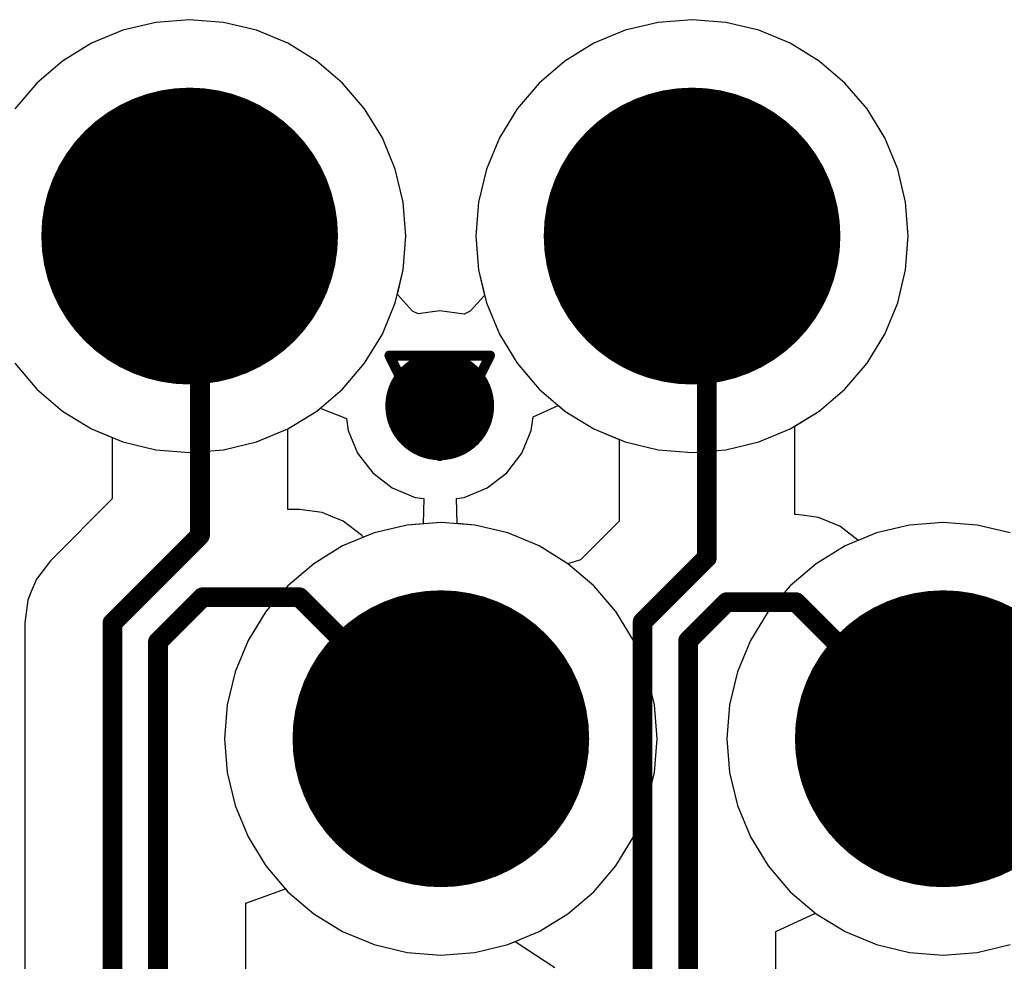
# Model space of a CAD drawing. Header units: millimetres. Extents: x 138 to 555, y 26 to 334.
# Tile 377 of 656: x 174 to 179, y 294 to 299. Entities that reach past the tile are written whole.
import ezdxf

# ---------------------------------------------------------------- set-up
doc = ezdxf.new("R2010")
doc.units = ezdxf.units.MM
for name, color, linetype in [('BottomLayer', 5, 'Continuous'), ('BottomSolder', 6, 'Continuous'), ('DrillDrawing', 1, 'Continuous'), ('Mechanical27', 56, 'Continuous'), ('MidLayer1', 16, 'Continuous'), ('MidLayer2', 76, 'Continuous'), ('MidLayer3', 90, 'Continuous'), ('MidLayer4', 156, 'Continuous'), ('MultiLayer', 9, 'Continuous'), ('PadHoleLayer', 156, 'Continuous'), ('TopLayer', 1, 'Continuous'), ('TopSolder', 216, 'Continuous'), ('ViaHoleLayer', 16, 'Continuous')]:
    doc.layers.add(name, color=color, linetype=linetype)

# ---------------------------------------------------------------- blocks, each defined once
blk = doc.blocks.new('CON_RJ45_YD_48F_01GYDXNL_LED_P_806')
at = {"layer": 'BottomLayer', "const_width": 0.7}
for points in [[(1.555, 16.29, 1), (2.255, 16.29, 1)], [(4.095, 16.29, 1), (4.795, 16.29, 1)], [(2.825, 13.75, 1), (3.525, 13.75, 1)], [(5.365, 13.75, 1), (6.065, 13.75, 1)]]:
    blk.add_lwpolyline(points, format="xyb", close=True, dxfattribs=at)
at = {"layer": 'BottomSolder', "const_width": 0.75}
for points in [[(1.53, 16.29, 1), (2.28, 16.29, 1)], [(4.07, 16.29, 1), (4.82, 16.29, 1)], [(2.8, 13.75, 1), (3.55, 13.75, 1)], [(5.34, 13.75, 1), (6.09, 13.75, 1)]]:
    blk.add_lwpolyline(points, format="xyb", close=True, dxfattribs=at)
at = {"layer": 'Mechanical27'}
for p, q in [((4.29, 16.6114), (4.3757, 16.6399)), ((4.3757, 16.6399), (4.4043, 16.6399)), ((4.4043, 16.6399), (4.49, 16.6114)), ((4.2329, 16.5542), (4.29, 16.6114)), ((4.49, 16.6114), (4.5471, 16.5542)), ((4.2043, 16.4685), (4.2329, 16.5542)), ((4.5471, 16.5542), (4.5757, 16.44)), ((4.2043, 16.44), (4.2043, 16.4685)), ((4.2329, 16.3543), (4.2043, 16.44)), ((4.5757, 16.44), (4.5471, 16.3543)), ((4.5757, 16.44), (4.5757, 16.2972)), ((4.29, 16.2972), (4.2329, 16.3543)), ((4.5471, 16.3543), (4.49, 16.2972)), ((4.3757, 16.2686), (4.29, 16.2972)), ((4.49, 16.2972), (4.4043, 16.2686)), ((4.5757, 16.2972), (4.5471, 16.1543)), ((4.4043, 16.2686), (4.3757, 16.2686)), ((4.5471, 16.1543), (4.49, 16.0686)), ((4.2615, 16.0686), (4.2329, 16.1258)), ((4.3472, 16.0401), (4.2615, 16.0686)), ((4.4043, 16.0401), (4.3472, 16.0401)), ((4.49, 16.0686), (4.4043, 16.0401)), ((5.3772, 14.0042), (5.4629, 14.0899)), ((5.4629, 14.0899), (5.4629, 13.4901)), ((5.9314, 14.0899), (5.8457, 14.0614)), ((5.9885, 14.0899), (5.9314, 14.0899)), ((6.0742, 14.0614), (5.9885, 14.0899)), ((5.8457, 14.0614), (5.7886, 13.9757)), ((6.1313, 13.9757), (6.0742, 14.0614)), ((5.3201, 13.9757), (5.3772, 14.0042)), ((5.7886, 13.9757), (5.76, 13.8329)), ((6.1599, 13.8329), (6.1313, 13.9757)), ((5.76, 13.8329), (5.76, 13.7472)), ((6.1599, 13.7472), (6.1599, 13.8329)), ((5.76, 13.7472), (5.7886, 13.6043)), ((6.1313, 13.6043), (6.1599, 13.7472)), ((5.7886, 13.6043), (5.8457, 13.5186)), ((6.0742, 13.5186), (6.1313, 13.6043)), ((5.8457, 13.5186), (5.9314, 13.4901)), ((5.9314, 13.4901), (5.9885, 13.4901)), ((5.9885, 13.4901), (6.0742, 13.5186))]:
    blk.add_line(p, q, dxfattribs=at)
at = {"layer": 'MidLayer1', "const_width": 0.7}
for points in [[(1.555, 16.29, 1), (2.255, 16.29, 1)], [(4.095, 16.29, 1), (4.795, 16.29, 1)], [(2.825, 13.75, 1), (3.525, 13.75, 1)], [(5.365, 13.75, 1), (6.065, 13.75, 1)]]:
    blk.add_lwpolyline(points, format="xyb", close=True, dxfattribs=at)
at = {"layer": 'MidLayer2', "const_width": 0.7}
for points in [[(1.555, 16.29, 1), (2.255, 16.29, 1)], [(4.095, 16.29, 1), (4.795, 16.29, 1)], [(2.825, 13.75, 1), (3.525, 13.75, 1)], [(5.365, 13.75, 1), (6.065, 13.75, 1)]]:
    blk.add_lwpolyline(points, format="xyb", close=True, dxfattribs=at)
at = {"layer": 'MidLayer3', "const_width": 0.7}
for points in [[(1.555, 16.29, 1), (2.255, 16.29, 1)], [(4.095, 16.29, 1), (4.795, 16.29, 1)], [(2.825, 13.75, 1), (3.525, 13.75, 1)], [(5.365, 13.75, 1), (6.065, 13.75, 1)]]:
    blk.add_lwpolyline(points, format="xyb", close=True, dxfattribs=at)
at = {"layer": 'MidLayer4', "const_width": 0.7}
for points in [[(1.555, 16.29, 1), (2.255, 16.29, 1)], [(4.095, 16.29, 1), (4.795, 16.29, 1)], [(2.825, 13.75, 1), (3.525, 13.75, 1)], [(5.365, 13.75, 1), (6.065, 13.75, 1)]]:
    blk.add_lwpolyline(points, format="xyb", close=True, dxfattribs=at)
at = {"layer": 'MultiLayer', "const_width": 0.7}
for points in [[(1.555, 16.29, 1), (2.255, 16.29, 1)], [(4.095, 16.29, 1), (4.795, 16.29, 1)], [(2.825, 13.75, 1), (3.525, 13.75, 1)], [(5.365, 13.75, 1), (6.065, 13.75, 1)]]:
    blk.add_lwpolyline(points, format="xyb", close=True, dxfattribs=at)
at = {"layer": 'PadHoleLayer', "const_width": 0.45}
for points in [[(1.68, 16.29, 1), (2.13, 16.29, 1)], [(4.22, 16.29, 1), (4.67, 16.29, 1)], [(2.95, 13.75, 1), (3.4, 13.75, 1)], [(5.49, 13.75, 1), (5.94, 13.75, 1)]]:
    blk.add_lwpolyline(points, format="xyb", close=True, dxfattribs=at)
at = {"layer": 'TopLayer', "const_width": 0.7}
for points in [[(1.555, 16.29, 1), (2.255, 16.29, 1)], [(4.095, 16.29, 1), (4.795, 16.29, 1)], [(2.825, 13.75, 1), (3.525, 13.75, 1)], [(5.365, 13.75, 1), (6.065, 13.75, 1)]]:
    blk.add_lwpolyline(points, format="xyb", close=True, dxfattribs=at)
at = {"layer": 'TopSolder', "const_width": 0.75}
for points in [[(1.53, 16.29, 1), (2.28, 16.29, 1)], [(4.07, 16.29, 1), (4.82, 16.29, 1)], [(2.8, 13.75, 1), (3.55, 13.75, 1)], [(5.34, 13.75, 1), (6.09, 13.75, 1)]]:
    blk.add_lwpolyline(points, format="xyb", close=True, dxfattribs=at)

msp = doc.modelspace()

# ---------------------------------------------------------------- linework, layer by layer
at = {"layer": 'BottomLayer'}
for p, q in [((174.9344, 298.8373), (174.7676, 298.7972)), ((175.1055, 298.8508), (174.9344, 298.8373)), ((175.2765, 298.8373), (175.1055, 298.8508)), ((175.4433, 298.7972), (175.2765, 298.8373)), ((177.4744, 298.8373), (177.3076, 298.7972)), ((177.6455, 298.8508), (177.4744, 298.8373)), ((177.8165, 298.8373), (177.6455, 298.8508)), ((177.9833, 298.7972), (177.8165, 298.8373)), ((174.7676, 298.7972), (174.6091, 298.7316)), ((175.6018, 298.7316), (175.4433, 298.7972)), ((177.3076, 298.7972), (177.1491, 298.7316)), ((178.1418, 298.7316), (177.9833, 298.7972)), ((174.6091, 298.7316), (174.4628, 298.6419)), ((175.7481, 298.6419), (175.6018, 298.7316)), ((177.1491, 298.7316), (177.0028, 298.6419)), ((178.2881, 298.6419), (178.1418, 298.7316)), ((174.4628, 298.6419), (174.3323, 298.5305)), ((175.8786, 298.5305), (175.7481, 298.6419)), ((177.0028, 298.6419), (176.8723, 298.5305)), ((178.4186, 298.5305), (178.2881, 298.6419)), ((174.3323, 298.5305), (174.2209, 298.4001)), ((175.99, 298.4001), (175.8786, 298.5305)), ((176.8723, 298.5305), (176.7609, 298.4001)), ((178.53, 298.4001), (178.4186, 298.5305)), ((176.0797, 298.2538), (175.99, 298.4001)), ((176.7609, 298.4001), (176.6713, 298.2538)), ((178.6197, 298.2538), (178.53, 298.4001)), ((176.1453, 298.0953), (176.0797, 298.2538)), ((176.6713, 298.2538), (176.6056, 298.0953)), ((178.6853, 298.0953), (178.6197, 298.2538)), ((176.1854, 297.9284), (176.1453, 298.0953)), ((176.6056, 298.0953), (176.5655, 297.9284)), ((178.7254, 297.9284), (178.6853, 298.0953)), ((176.1988, 297.7574), (176.1854, 297.9284)), ((176.5655, 297.9284), (176.5521, 297.7574)), ((178.7388, 297.7574), (178.7254, 297.9284)), ((176.1854, 297.5863), (176.1988, 297.7574)), ((176.5521, 297.7574), (176.5655, 297.5863)), ((178.7254, 297.5863), (178.7388, 297.7574)), ((176.1453, 297.4195), (176.1854, 297.5863)), ((176.5655, 297.5863), (176.6056, 297.4195)), ((178.6853, 297.4195), (178.7254, 297.5863)), ((176.0797, 297.261), (176.1453, 297.4195)), ((176.6056, 297.4195), (176.6713, 297.261)), ((178.6197, 297.261), (178.6853, 297.4195)), ((175.99, 297.1147), (176.0797, 297.261)), ((176.6713, 297.261), (176.7609, 297.1147)), ((178.53, 297.1147), (178.6197, 297.261)), ((174.2209, 297.1147), (174.3323, 296.9843)), ((175.8786, 296.9843), (175.99, 297.1147)), ((176.7609, 297.1147), (176.8723, 296.9843)), ((178.4186, 296.9843), (178.53, 297.1147)), ((174.3323, 296.9843), (174.4628, 296.8728)), ((175.7481, 296.8728), (175.8786, 296.9843)), ((176.8723, 296.9843), (177.0028, 296.8728)), ((178.2881, 296.8728), (178.4186, 296.9843)), ((174.4628, 296.8728), (174.6091, 296.7832)), ((175.6018, 296.7832), (175.7481, 296.8728)), ((177.0028, 296.8728), (177.1491, 296.7832)), ((178.1418, 296.7832), (178.2881, 296.8728)), ((174.6091, 296.7832), (174.7676, 296.7175)), ((175.4433, 296.7175), (175.6018, 296.7832)), ((177.1491, 296.7832), (177.3076, 296.7175)), ((177.9833, 296.7175), (178.1418, 296.7832)), ((174.7676, 296.7175), (174.9344, 296.6775)), ((175.2765, 296.6775), (175.4433, 296.7175)), ((177.3076, 296.7175), (177.4744, 296.6775)), ((177.8165, 296.6775), (177.9833, 296.7175)), ((174.9344, 296.6775), (175.1055, 296.664)), ((175.1055, 296.664), (175.2765, 296.6775)), ((177.4744, 296.6775), (177.6455, 296.664)), ((177.6455, 296.664), (177.8165, 296.6775)), ((176.2044, 296.2973), (176.0376, 296.2572)), ((176.3755, 296.3108), (176.2044, 296.2973)), ((176.5465, 296.2973), (176.3755, 296.3108)), ((176.7133, 296.2572), (176.5465, 296.2973)), ((178.7444, 296.2973), (178.5776, 296.2572)), ((178.9155, 296.3108), (178.7444, 296.2973)), ((179.0865, 296.2973), (178.9155, 296.3108)), ((179.2533, 296.2572), (179.0865, 296.2973)), ((176.0376, 296.2572), (175.8791, 296.1916)), ((176.8718, 296.1916), (176.7133, 296.2572)), ((178.5776, 296.2572), (178.4191, 296.1916)), ((175.8791, 296.1916), (175.7328, 296.1019)), ((177.0181, 296.1019), (176.8718, 296.1916)), ((178.4191, 296.1916), (178.2728, 296.1019)), ((175.7328, 296.1019), (175.6023, 295.9905)), ((177.1486, 295.9905), (177.0181, 296.1019)), ((178.2728, 296.1019), (178.1423, 295.9905)), ((175.6023, 295.9905), (175.4909, 295.8601)), ((177.26, 295.8601), (177.1486, 295.9905)), ((178.1423, 295.9905), (178.0309, 295.8601)), ((175.4909, 295.8601), (175.4013, 295.7138)), ((177.3497, 295.7138), (177.26, 295.8601)), ((178.0309, 295.8601), (177.9413, 295.7138)), ((175.4013, 295.7138), (175.3356, 295.5553)), ((177.4153, 295.5553), (177.3497, 295.7138)), ((177.9413, 295.7138), (177.8756, 295.5553)), ((175.3356, 295.5553), (175.2955, 295.3884)), ((177.4554, 295.3884), (177.4153, 295.5553)), ((177.8756, 295.5553), (177.8355, 295.3884)), ((175.2955, 295.3884), (175.2821, 295.2174)), ((177.4688, 295.2174), (177.4554, 295.3884)), ((177.8355, 295.3884), (177.8221, 295.2174)), ((175.2821, 295.2174), (175.2955, 295.0463)), ((177.4554, 295.0463), (177.4688, 295.2174)), ((177.8221, 295.2174), (177.8355, 295.0463)), ((175.2955, 295.0463), (175.3356, 294.8795)), ((177.4153, 294.8795), (177.4554, 295.0463)), ((177.8355, 295.0463), (177.8756, 294.8795)), ((175.3356, 294.8795), (175.4013, 294.721)), ((177.3497, 294.721), (177.4153, 294.8795)), ((177.8756, 294.8795), (177.9413, 294.721)), ((175.4013, 294.721), (175.4909, 294.5747)), ((177.26, 294.5747), (177.3497, 294.721)), ((177.9413, 294.721), (178.0309, 294.5747)), ((175.4909, 294.5747), (175.6023, 294.4443)), ((177.1486, 294.4443), (177.26, 294.5747)), ((178.0309, 294.5747), (178.1423, 294.4443)), ((175.6023, 294.4443), (175.7328, 294.3328)), ((177.0181, 294.3328), (177.1486, 294.4443)), ((178.1423, 294.4443), (178.2728, 294.3328)), ((175.7328, 294.3328), (175.8791, 294.2432)), ((176.8718, 294.2432), (177.0181, 294.3328)), ((178.2728, 294.3328), (178.4191, 294.2432)), ((175.8791, 294.2432), (176.0376, 294.1775)), ((176.7133, 294.1775), (176.8718, 294.2432)), ((178.4191, 294.2432), (178.5776, 294.1775)), ((176.0376, 294.1775), (176.2044, 294.1375)), ((176.5465, 294.1375), (176.7133, 294.1775)), ((178.5776, 294.1775), (178.7444, 294.1375)), ((179.0865, 294.1375), (179.2533, 294.1775)), ((176.2044, 294.1375), (176.3755, 294.124)), ((176.3755, 294.124), (176.5465, 294.1375)), ((178.7444, 294.1375), (178.9155, 294.124)), ((178.9155, 294.124), (179.0865, 294.1375))]:
    msp.add_line(p, q, dxfattribs=at)
at = {"layer": 'BottomLayer', "const_width": 0.275}
msp.add_lwpolyline([(176.2322, 296.8998, 1), (176.5072, 296.8998, 1)], format="xyb", close=True, dxfattribs=at)
at = {"layer": 'DrillDrawing', "const_width": 0.0508}
for points in [[(174.8515, 298.0114), (175.3595, 298.0114)], [(174.8515, 297.5034), (174.8515, 298.0114)], [(175.3595, 297.5034), (175.3595, 298.0114)], [(177.3915, 298.0114), (177.8995, 298.0114)], [(177.3915, 297.5034), (177.3915, 298.0114)], [(177.8995, 297.5034), (177.8995, 298.0114)], [(174.8515, 297.5034), (175.3595, 297.5034)], [(177.3915, 297.5034), (177.8995, 297.5034)], [(176.1157, 297.1538), (176.6237, 297.1538)], [(176.1157, 297.1538), (176.3697, 296.6458)], [(176.3697, 296.6458), (176.6237, 297.1538)], [(176.2173, 297.0522), (176.5221, 297.0522)], [(176.2173, 297.0522), (176.3697, 296.7474)], [(176.3697, 296.7474), (176.5221, 297.0522)], [(176.1215, 295.4714), (176.6295, 295.4714)], [(176.1215, 294.9634), (176.1215, 295.4714)], [(176.6295, 294.9634), (176.6295, 295.4714)], [(178.6615, 295.4714), (179.1695, 295.4714)], [(178.6615, 294.9634), (178.6615, 295.4714)], [(179.1695, 294.9634), (179.1695, 295.4714)], [(176.1215, 294.9634), (176.6295, 294.9634)], [(178.6615, 294.9634), (179.1695, 294.9634)]]:
    msp.add_lwpolyline(points, dxfattribs=at)
at = {"layer": 'DrillDrawing', "const_width": 0.0254}
for points in [[(174.8388, 298.0114, 1), (174.8642, 298.0114, 1)], [(174.8388, 298.0114, 1), (174.8642, 298.0114, 1)], [(175.3468, 298.0114, 1), (175.3722, 298.0114, 1)], [(175.3468, 298.0114, 1), (175.3722, 298.0114, 1)], [(177.3788, 298.0114, 1), (177.4042, 298.0114, 1)], [(177.3788, 298.0114, 1), (177.4042, 298.0114, 1)], [(177.8868, 298.0114, 1), (177.9122, 298.0114, 1)], [(177.8868, 298.0114, 1), (177.9122, 298.0114, 1)], [(174.8388, 297.5034, 1), (174.8642, 297.5034, 1)], [(174.8388, 297.5034, 1), (174.8642, 297.5034, 1)], [(175.3468, 297.5034, 1), (175.3722, 297.5034, 1)], [(175.3468, 297.5034, 1), (175.3722, 297.5034, 1)], [(177.3788, 297.5034, 1), (177.4042, 297.5034, 1)], [(177.3788, 297.5034, 1), (177.4042, 297.5034, 1)], [(177.8868, 297.5034, 1), (177.9122, 297.5034, 1)], [(177.8868, 297.5034, 1), (177.9122, 297.5034, 1)], [(176.103, 297.1538, 1), (176.1284, 297.1538, 1)], [(176.103, 297.1538, 1), (176.1284, 297.1538, 1)], [(176.611, 297.1538, 1), (176.6364, 297.1538, 1)], [(176.611, 297.1538, 1), (176.6364, 297.1538, 1)], [(176.2046, 297.0522, 1), (176.23, 297.0522, 1)], [(176.2046, 297.0522, 1), (176.23, 297.0522, 1)], [(176.5094, 297.0522, 1), (176.5348, 297.0522, 1)], [(176.5094, 297.0522, 1), (176.5348, 297.0522, 1)], [(176.357, 296.7474, 1), (176.3824, 296.7474, 1)], [(176.357, 296.7474, 1), (176.3824, 296.7474, 1)], [(176.357, 296.6458, 1), (176.3824, 296.6458, 1)], [(176.357, 296.6458, 1), (176.3824, 296.6458, 1)], [(176.1088, 295.4714, 1), (176.1342, 295.4714, 1)], [(176.1088, 295.4714, 1), (176.1342, 295.4714, 1)], [(176.6168, 295.4714, 1), (176.6422, 295.4714, 1)], [(176.6168, 295.4714, 1), (176.6422, 295.4714, 1)], [(178.6488, 295.4714, 1), (178.6742, 295.4714, 1)], [(178.6488, 295.4714, 1), (178.6742, 295.4714, 1)], [(179.1568, 295.4714, 1), (179.1822, 295.4714, 1)], [(179.1568, 295.4714, 1), (179.1822, 295.4714, 1)], [(176.1088, 294.9634, 1), (176.1342, 294.9634, 1)], [(176.1088, 294.9634, 1), (176.1342, 294.9634, 1)], [(176.6168, 294.9634, 1), (176.6422, 294.9634, 1)], [(176.6168, 294.9634, 1), (176.6422, 294.9634, 1)], [(178.6488, 294.9634, 1), (178.6742, 294.9634, 1)], [(178.6488, 294.9634, 1), (178.6742, 294.9634, 1)], [(179.1568, 294.9634, 1), (179.1822, 294.9634, 1)], [(179.1568, 294.9634, 1), (179.1822, 294.9634, 1)]]:
    msp.add_lwpolyline(points, format="xyb", close=True, dxfattribs=at)
at = {"layer": 'MidLayer1', "const_width": 0.275}
msp.add_lwpolyline([(176.2322, 296.8998, 1), (176.5072, 296.8998, 1)], format="xyb", close=True, dxfattribs=at)
at = {"layer": 'MidLayer2'}
for p, q in [((174.9344, 298.8373), (174.7676, 298.7972)), ((175.1055, 298.8508), (174.9344, 298.8373)), ((175.2765, 298.8373), (175.1055, 298.8508)), ((175.4433, 298.7972), (175.2765, 298.8373)), ((177.4744, 298.8373), (177.3076, 298.7972)), ((177.6455, 298.8508), (177.4744, 298.8373)), ((177.8165, 298.8373), (177.6455, 298.8508)), ((177.9833, 298.7972), (177.8165, 298.8373)), ((174.7676, 298.7972), (174.6091, 298.7316)), ((175.6018, 298.7316), (175.4433, 298.7972)), ((177.3076, 298.7972), (177.1491, 298.7316)), ((178.1418, 298.7316), (177.9833, 298.7972)), ((174.6091, 298.7316), (174.4628, 298.6419)), ((175.7481, 298.6419), (175.6018, 298.7316)), ((177.1491, 298.7316), (177.0028, 298.6419)), ((178.2881, 298.6419), (178.1418, 298.7316)), ((174.4628, 298.6419), (174.3323, 298.5305)), ((175.8786, 298.5305), (175.7481, 298.6419)), ((177.0028, 298.6419), (176.8723, 298.5305)), ((178.4186, 298.5305), (178.2881, 298.6419)), ((174.3323, 298.5305), (174.2209, 298.4001)), ((175.99, 298.4001), (175.8786, 298.5305)), ((176.8723, 298.5305), (176.7609, 298.4001)), ((178.53, 298.4001), (178.4186, 298.5305)), ((176.0797, 298.2538), (175.99, 298.4001)), ((176.7609, 298.4001), (176.6713, 298.2538)), ((178.6197, 298.2538), (178.53, 298.4001)), ((176.1453, 298.0953), (176.0797, 298.2538)), ((176.6713, 298.2538), (176.6056, 298.0953)), ((178.6853, 298.0953), (178.6197, 298.2538)), ((176.1854, 297.9284), (176.1453, 298.0953)), ((176.6056, 298.0953), (176.5655, 297.9284)), ((178.7254, 297.9284), (178.6853, 298.0953)), ((176.1988, 297.7574), (176.1854, 297.9284)), ((176.5655, 297.9284), (176.5521, 297.7574)), ((178.7388, 297.7574), (178.7254, 297.9284)), ((176.1854, 297.5863), (176.1988, 297.7574)), ((176.5521, 297.7574), (176.5655, 297.5863)), ((178.7254, 297.5863), (178.7388, 297.7574)), ((176.1453, 297.4195), (176.1854, 297.5863)), ((176.5655, 297.5863), (176.6056, 297.4195)), ((178.6853, 297.4195), (178.7254, 297.5863)), ((176.0797, 297.261), (176.1453, 297.4195)), ((176.6056, 297.4195), (176.6713, 297.261)), ((178.6197, 297.261), (178.6853, 297.4195)), ((175.99, 297.1147), (176.0797, 297.261)), ((176.6713, 297.261), (176.7609, 297.1147)), ((178.53, 297.1147), (178.6197, 297.261)), ((174.2209, 297.1147), (174.3323, 296.9843)), ((175.8786, 296.9843), (175.99, 297.1147)), ((176.7609, 297.1147), (176.8723, 296.9843)), ((178.4186, 296.9843), (178.53, 297.1147)), ((174.3323, 296.9843), (174.4628, 296.8728)), ((175.7481, 296.8728), (175.8786, 296.9843)), ((176.8723, 296.9843), (177.0028, 296.8728)), ((178.2881, 296.8728), (178.4186, 296.9843)), ((174.4628, 296.8728), (174.6091, 296.7832)), ((175.6018, 296.7832), (175.7481, 296.8728)), ((177.0028, 296.8728), (177.1491, 296.7832)), ((178.1418, 296.7832), (178.2881, 296.8728)), ((174.6091, 296.7832), (174.7676, 296.7175)), ((175.4433, 296.7175), (175.6018, 296.7832)), ((177.1491, 296.7832), (177.3076, 296.7175)), ((177.9833, 296.7175), (178.1418, 296.7832)), ((174.7676, 296.7175), (174.9344, 296.6775)), ((175.2765, 296.6775), (175.4433, 296.7175)), ((177.3076, 296.7175), (177.4744, 296.6775)), ((177.8165, 296.6775), (177.9833, 296.7175)), ((174.9344, 296.6775), (175.1055, 296.664)), ((175.1055, 296.664), (175.2765, 296.6775)), ((177.4744, 296.6775), (177.6455, 296.664)), ((177.6455, 296.664), (177.8165, 296.6775)), ((176.2044, 296.2973), (176.0376, 296.2572)), ((176.3755, 296.3108), (176.2044, 296.2973)), ((176.5465, 296.2973), (176.3755, 296.3108)), ((176.7133, 296.2572), (176.5465, 296.2973)), ((178.7444, 296.2973), (178.5776, 296.2572)), ((178.9155, 296.3108), (178.7444, 296.2973)), ((179.0865, 296.2973), (178.9155, 296.3108)), ((179.2533, 296.2572), (179.0865, 296.2973)), ((176.0376, 296.2572), (175.8791, 296.1916)), ((176.8718, 296.1916), (176.7133, 296.2572)), ((178.5776, 296.2572), (178.4191, 296.1916)), ((175.8791, 296.1916), (175.7328, 296.1019)), ((177.0181, 296.1019), (176.8718, 296.1916)), ((178.4191, 296.1916), (178.2728, 296.1019)), ((175.7328, 296.1019), (175.6023, 295.9905)), ((177.1486, 295.9905), (177.0181, 296.1019)), ((178.2728, 296.1019), (178.1423, 295.9905)), ((175.6023, 295.9905), (175.4909, 295.8601)), ((177.26, 295.8601), (177.1486, 295.9905)), ((178.1423, 295.9905), (178.0309, 295.8601)), ((175.4909, 295.8601), (175.4013, 295.7138)), ((177.3497, 295.7138), (177.26, 295.8601)), ((178.0309, 295.8601), (177.9413, 295.7138)), ((175.4013, 295.7138), (175.3356, 295.5553)), ((177.4153, 295.5553), (177.3497, 295.7138)), ((177.9413, 295.7138), (177.8756, 295.5553)), ((175.3356, 295.5553), (175.2955, 295.3884)), ((177.4554, 295.3884), (177.4153, 295.5553)), ((177.8756, 295.5553), (177.8355, 295.3884)), ((175.2955, 295.3884), (175.2821, 295.2174)), ((177.4688, 295.2174), (177.4554, 295.3884)), ((177.8355, 295.3884), (177.8221, 295.2174)), ((175.2821, 295.2174), (175.2955, 295.0463)), ((177.4554, 295.0463), (177.4688, 295.2174)), ((177.8221, 295.2174), (177.8355, 295.0463)), ((175.2955, 295.0463), (175.3356, 294.8795)), ((177.4153, 294.8795), (177.4554, 295.0463)), ((177.8355, 295.0463), (177.8756, 294.8795)), ((175.3356, 294.8795), (175.4013, 294.721)), ((177.3497, 294.721), (177.4153, 294.8795)), ((177.8756, 294.8795), (177.9413, 294.721)), ((175.4013, 294.721), (175.4909, 294.5747)), ((177.26, 294.5747), (177.3497, 294.721)), ((177.9413, 294.721), (178.0309, 294.5747)), ((175.4909, 294.5747), (175.6023, 294.4443)), ((177.1486, 294.4443), (177.26, 294.5747)), ((178.0309, 294.5747), (178.1423, 294.4443)), ((175.6023, 294.4443), (175.7328, 294.3328)), ((177.0181, 294.3328), (177.1486, 294.4443)), ((178.1423, 294.4443), (178.2728, 294.3328)), ((175.7328, 294.3328), (175.8791, 294.2432)), ((176.8718, 294.2432), (177.0181, 294.3328)), ((178.2728, 294.3328), (178.4191, 294.2432)), ((175.8791, 294.2432), (176.0376, 294.1775)), ((176.7133, 294.1775), (176.8718, 294.2432)), ((178.4191, 294.2432), (178.5776, 294.1775)), ((176.0376, 294.1775), (176.2044, 294.1375)), ((176.5465, 294.1375), (176.7133, 294.1775)), ((178.5776, 294.1775), (178.7444, 294.1375)), ((179.0865, 294.1375), (179.2533, 294.1775)), ((176.2044, 294.1375), (176.3755, 294.124)), ((176.3755, 294.124), (176.5465, 294.1375)), ((178.7444, 294.1375), (178.9155, 294.124)), ((178.9155, 294.124), (179.0865, 294.1375))]:
    msp.add_line(p, q, dxfattribs=at)
at = {"layer": 'MidLayer2', "const_width": 0.275}
msp.add_lwpolyline([(176.2322, 296.8998, 1), (176.5072, 296.8998, 1)], format="xyb", close=True, dxfattribs=at)
at = {"layer": 'MidLayer3'}
for p, q in [((174.9344, 298.8373), (174.7676, 298.7972)), ((175.1055, 298.8508), (174.9344, 298.8373)), ((175.2765, 298.8373), (175.1055, 298.8508)), ((175.4433, 298.7972), (175.2765, 298.8373)), ((177.4744, 298.8373), (177.3076, 298.7972)), ((177.6455, 298.8508), (177.4744, 298.8373)), ((177.8165, 298.8373), (177.6455, 298.8508)), ((177.9833, 298.7972), (177.8165, 298.8373)), ((174.7676, 298.7972), (174.6091, 298.7316)), ((175.6018, 298.7316), (175.4433, 298.7972)), ((177.3076, 298.7972), (177.1491, 298.7316)), ((178.1418, 298.7316), (177.9833, 298.7972)), ((174.6091, 298.7316), (174.4628, 298.6419)), ((175.7481, 298.6419), (175.6018, 298.7316)), ((177.1491, 298.7316), (177.0028, 298.6419)), ((178.2881, 298.6419), (178.1418, 298.7316)), ((174.4628, 298.6419), (174.3323, 298.5305)), ((175.8786, 298.5305), (175.7481, 298.6419)), ((177.0028, 298.6419), (176.8723, 298.5305)), ((178.4186, 298.5305), (178.2881, 298.6419)), ((174.3323, 298.5305), (174.2209, 298.4001)), ((175.99, 298.4001), (175.8786, 298.5305)), ((176.8723, 298.5305), (176.7609, 298.4001)), ((178.53, 298.4001), (178.4186, 298.5305)), ((176.0797, 298.2538), (175.99, 298.4001)), ((176.7609, 298.4001), (176.6713, 298.2538)), ((178.6197, 298.2538), (178.53, 298.4001)), ((176.1453, 298.0953), (176.0797, 298.2538)), ((176.6713, 298.2538), (176.6056, 298.0953)), ((178.6853, 298.0953), (178.6197, 298.2538)), ((176.1854, 297.9284), (176.1453, 298.0953)), ((176.6056, 298.0953), (176.5655, 297.9284)), ((178.7254, 297.9284), (178.6853, 298.0953)), ((176.1988, 297.7574), (176.1854, 297.9284)), ((176.5655, 297.9284), (176.5521, 297.7574)), ((178.7388, 297.7574), (178.7254, 297.9284)), ((176.1854, 297.5863), (176.1988, 297.7574)), ((176.5521, 297.7574), (176.5655, 297.5863)), ((178.7254, 297.5863), (178.7388, 297.7574)), ((176.1453, 297.4195), (176.1854, 297.5863)), ((176.5655, 297.5863), (176.6056, 297.4195)), ((178.6853, 297.4195), (178.7254, 297.5863)), ((176.0797, 297.261), (176.1453, 297.4195)), ((176.6056, 297.4195), (176.6713, 297.261)), ((178.6197, 297.261), (178.6853, 297.4195)), ((175.99, 297.1147), (176.0797, 297.261)), ((176.6713, 297.261), (176.7609, 297.1147)), ((178.53, 297.1147), (178.6197, 297.261)), ((174.2209, 297.1147), (174.3323, 296.9843)), ((175.8786, 296.9843), (175.99, 297.1147)), ((176.7609, 297.1147), (176.8723, 296.9843)), ((178.4186, 296.9843), (178.53, 297.1147)), ((174.3323, 296.9843), (174.4628, 296.8728)), ((175.7481, 296.8728), (175.8786, 296.9843)), ((176.8723, 296.9843), (177.0028, 296.8728)), ((178.2881, 296.8728), (178.4186, 296.9843)), ((174.4628, 296.8728), (174.6091, 296.7832)), ((175.6018, 296.7832), (175.7481, 296.8728)), ((177.0028, 296.8728), (177.1491, 296.7832)), ((178.1418, 296.7832), (178.2881, 296.8728)), ((174.6091, 296.7832), (174.7676, 296.7175)), ((175.4433, 296.7175), (175.6018, 296.7832)), ((177.1491, 296.7832), (177.3076, 296.7175)), ((177.9833, 296.7175), (178.1418, 296.7832)), ((174.7676, 296.7175), (174.9344, 296.6775)), ((175.2765, 296.6775), (175.4433, 296.7175)), ((177.3076, 296.7175), (177.4744, 296.6775)), ((177.8165, 296.6775), (177.9833, 296.7175)), ((174.9344, 296.6775), (175.1055, 296.664)), ((175.1055, 296.664), (175.2765, 296.6775)), ((177.4744, 296.6775), (177.6455, 296.664)), ((177.6455, 296.664), (177.8165, 296.6775)), ((176.2044, 296.2973), (176.0376, 296.2572)), ((176.3755, 296.3108), (176.2044, 296.2973)), ((176.5465, 296.2973), (176.3755, 296.3108)), ((176.7133, 296.2572), (176.5465, 296.2973)), ((178.7444, 296.2973), (178.5776, 296.2572)), ((178.9155, 296.3108), (178.7444, 296.2973)), ((179.0865, 296.2973), (178.9155, 296.3108)), ((179.2533, 296.2572), (179.0865, 296.2973)), ((176.0376, 296.2572), (175.8791, 296.1916)), ((176.8718, 296.1916), (176.7133, 296.2572)), ((178.5776, 296.2572), (178.4191, 296.1916)), ((175.8791, 296.1916), (175.7328, 296.1019)), ((177.0181, 296.1019), (176.8718, 296.1916)), ((178.4191, 296.1916), (178.2728, 296.1019)), ((175.7328, 296.1019), (175.6023, 295.9905)), ((177.1486, 295.9905), (177.0181, 296.1019)), ((178.2728, 296.1019), (178.1423, 295.9905)), ((175.6023, 295.9905), (175.4909, 295.8601)), ((177.26, 295.8601), (177.1486, 295.9905)), ((178.1423, 295.9905), (178.0309, 295.8601)), ((175.4909, 295.8601), (175.4013, 295.7138)), ((177.3497, 295.7138), (177.26, 295.8601)), ((178.0309, 295.8601), (177.9413, 295.7138)), ((175.4013, 295.7138), (175.3356, 295.5553)), ((177.4153, 295.5553), (177.3497, 295.7138)), ((177.9413, 295.7138), (177.8756, 295.5553)), ((175.3356, 295.5553), (175.2955, 295.3884)), ((177.4554, 295.3884), (177.4153, 295.5553)), ((177.8756, 295.5553), (177.8355, 295.3884)), ((175.2955, 295.3884), (175.2821, 295.2174)), ((177.4688, 295.2174), (177.4554, 295.3884)), ((177.8355, 295.3884), (177.8221, 295.2174)), ((175.2821, 295.2174), (175.2955, 295.0463)), ((177.4554, 295.0463), (177.4688, 295.2174)), ((177.8221, 295.2174), (177.8355, 295.0463)), ((175.2955, 295.0463), (175.3356, 294.8795)), ((177.4153, 294.8795), (177.4554, 295.0463)), ((177.8355, 295.0463), (177.8756, 294.8795)), ((175.3356, 294.8795), (175.4013, 294.721)), ((177.3497, 294.721), (177.4153, 294.8795)), ((177.8756, 294.8795), (177.9413, 294.721)), ((175.4013, 294.721), (175.4909, 294.5747)), ((177.26, 294.5747), (177.3497, 294.721)), ((177.9413, 294.721), (178.0309, 294.5747)), ((175.4909, 294.5747), (175.6023, 294.4443)), ((177.1486, 294.4443), (177.26, 294.5747)), ((178.0309, 294.5747), (178.1423, 294.4443)), ((175.6023, 294.4443), (175.7328, 294.3328)), ((177.0181, 294.3328), (177.1486, 294.4443)), ((178.1423, 294.4443), (178.2728, 294.3328)), ((175.7328, 294.3328), (175.8791, 294.2432)), ((176.8718, 294.2432), (177.0181, 294.3328)), ((178.2728, 294.3328), (178.4191, 294.2432)), ((175.8791, 294.2432), (176.0376, 294.1775)), ((176.7133, 294.1775), (176.8718, 294.2432)), ((178.4191, 294.2432), (178.5776, 294.1775)), ((176.0376, 294.1775), (176.2044, 294.1375)), ((176.5465, 294.1375), (176.7133, 294.1775)), ((178.5776, 294.1775), (178.7444, 294.1375)), ((179.0865, 294.1375), (179.2533, 294.1775)), ((176.2044, 294.1375), (176.3755, 294.124)), ((176.3755, 294.124), (176.5465, 294.1375)), ((178.7444, 294.1375), (178.9155, 294.124)), ((178.9155, 294.124), (179.0865, 294.1375))]:
    msp.add_line(p, q, dxfattribs=at)
at = {"layer": 'MidLayer3', "const_width": 0.275}
msp.add_lwpolyline([(176.2322, 296.8998, 1), (176.5072, 296.8998, 1)], format="xyb", close=True, dxfattribs=at)
at = {"layer": 'MidLayer4'}
for p, q in [((174.9344, 298.8373), (174.7676, 298.7972)), ((175.1055, 298.8508), (174.9344, 298.8373)), ((175.2765, 298.8373), (175.1055, 298.8508)), ((175.4433, 298.7972), (175.2765, 298.8373)), ((177.4744, 298.8373), (177.3076, 298.7972)), ((177.6455, 298.8508), (177.4744, 298.8373)), ((177.8165, 298.8373), (177.6455, 298.8508)), ((177.9833, 298.7972), (177.8165, 298.8373)), ((174.7676, 298.7972), (174.6091, 298.7316)), ((175.6018, 298.7316), (175.4433, 298.7972)), ((177.3076, 298.7972), (177.1491, 298.7316)), ((178.1418, 298.7316), (177.9833, 298.7972)), ((174.6091, 298.7316), (174.4628, 298.6419)), ((175.7481, 298.6419), (175.6018, 298.7316)), ((177.1491, 298.7316), (177.0028, 298.6419)), ((178.2881, 298.6419), (178.1418, 298.7316)), ((174.4628, 298.6419), (174.3323, 298.5305)), ((175.8786, 298.5305), (175.7481, 298.6419)), ((177.0028, 298.6419), (176.8723, 298.5305)), ((178.4186, 298.5305), (178.2881, 298.6419)), ((174.3323, 298.5305), (174.2209, 298.4001)), ((175.99, 298.4001), (175.8786, 298.5305)), ((176.8723, 298.5305), (176.7609, 298.4001)), ((178.53, 298.4001), (178.4186, 298.5305)), ((176.0797, 298.2538), (175.99, 298.4001)), ((176.7609, 298.4001), (176.6713, 298.2538)), ((178.6197, 298.2538), (178.53, 298.4001)), ((176.1453, 298.0953), (176.0797, 298.2538)), ((176.6713, 298.2538), (176.6056, 298.0953)), ((178.6853, 298.0953), (178.6197, 298.2538)), ((176.1854, 297.9284), (176.1453, 298.0953)), ((176.6056, 298.0953), (176.5655, 297.9284)), ((178.7254, 297.9284), (178.6853, 298.0953)), ((176.1988, 297.7574), (176.1854, 297.9284)), ((176.5655, 297.9284), (176.5521, 297.7574)), ((178.7388, 297.7574), (178.7254, 297.9284)), ((176.1854, 297.5863), (176.1988, 297.7574)), ((176.5521, 297.7574), (176.5655, 297.5863)), ((178.7254, 297.5863), (178.7388, 297.7574)), ((176.1557, 297.4628), (176.1854, 297.5863)), ((176.5655, 297.5863), (176.5965, 297.4575)), ((178.6853, 297.4195), (178.7254, 297.5863)), ((176.2319, 297.378), (176.1557, 297.4628)), ((176.5965, 297.4575), (176.524, 297.378)), ((176.26, 297.3645), (176.2319, 297.378)), ((176.3697, 297.3789), (176.26, 297.3645)), ((176.4937, 297.3626), (176.3697, 297.3789)), ((176.524, 297.378), (176.4937, 297.3626)), ((178.6197, 297.261), (178.6853, 297.4195)), ((178.53, 297.1147), (178.6197, 297.261)), ((174.2209, 297.1147), (174.3323, 296.9843)), ((178.4186, 296.9843), (178.53, 297.1147)), ((174.3323, 296.9843), (174.4628, 296.8728)), ((178.2881, 296.8728), (178.4186, 296.9843)), ((175.7481, 296.8728), (175.766, 296.8881)), ((175.766, 296.8881), (175.8991, 296.8348)), ((176.8414, 296.8437), (176.969, 296.9005)), ((176.969, 296.9005), (176.9704, 296.9005)), ((176.9704, 296.9005), (177.0028, 296.8728)), ((174.4628, 296.8728), (174.6091, 296.7832)), ((175.6018, 296.7832), (175.7481, 296.8728)), ((175.8991, 296.8348), (175.9069, 296.7758)), ((176.8324, 296.7758), (176.8414, 296.8437)), ((177.0028, 296.8728), (177.1491, 296.7832)), ((178.1418, 296.7832), (178.2881, 296.8728)), ((174.6091, 296.7832), (174.7676, 296.7175)), ((175.4433, 296.7175), (175.6018, 296.7832)), ((177.1491, 296.7832), (177.3076, 296.7175)), ((177.9833, 296.7175), (178.1418, 296.7832)), ((175.9069, 296.7758), (175.9548, 296.6603)), ((176.7846, 296.6603), (176.8324, 296.7758)), ((174.7676, 296.7175), (174.9344, 296.6775)), ((175.2765, 296.6775), (175.4433, 296.7175)), ((177.3076, 296.7175), (177.4744, 296.6775)), ((177.8165, 296.6775), (177.9833, 296.7175)), ((174.9344, 296.6775), (175.1055, 296.664)), ((175.1055, 296.664), (175.2765, 296.6775)), ((175.9548, 296.6603), (176.0309, 296.561)), ((176.7084, 296.561), (176.7846, 296.6603)), ((177.4744, 296.6775), (177.6455, 296.664)), ((177.6455, 296.664), (177.8165, 296.6775)), ((176.0309, 296.561), (176.1301, 296.4849)), ((176.6092, 296.4849), (176.7084, 296.561)), ((176.1301, 296.4849), (176.2457, 296.437)), ((176.4937, 296.437), (176.6092, 296.4849)), ((176.2457, 296.437), (176.289, 296.4313)), ((176.289, 296.4313), (176.2856, 296.3037)), ((176.4547, 296.4319), (176.4937, 296.437)), ((176.458, 296.3043), (176.4547, 296.4319)), ((176.2044, 296.2973), (176.0376, 296.2572)), ((176.2856, 296.3037), (176.2044, 296.2973)), ((176.5465, 296.2973), (176.458, 296.3043)), ((176.7133, 296.2572), (176.5465, 296.2973)), ((178.7444, 296.2973), (178.5776, 296.2572)), ((178.9155, 296.3108), (178.7444, 296.2973)), ((179.0865, 296.2973), (178.9155, 296.3108)), ((179.2533, 296.2572), (179.0865, 296.2973)), ((176.0376, 296.2572), (175.8791, 296.1916)), ((176.8718, 296.1916), (176.7133, 296.2572)), ((178.5776, 296.2572), (178.4191, 296.1916)), ((175.8791, 296.1916), (175.7328, 296.1019)), ((177.0181, 296.1019), (176.8718, 296.1916)), ((178.4191, 296.1916), (178.2728, 296.1019)), ((175.7328, 296.1019), (175.6023, 295.9905)), ((177.1486, 295.9905), (177.0181, 296.1019)), ((178.2728, 296.1019), (178.1423, 295.9905)), ((175.6023, 295.9905), (175.4909, 295.8601)), ((177.26, 295.8601), (177.1486, 295.9905)), ((178.1423, 295.9905), (178.0309, 295.8601)), ((175.4909, 295.8601), (175.4013, 295.7138)), ((177.3497, 295.7138), (177.26, 295.8601)), ((178.0309, 295.8601), (177.9413, 295.7138)), ((175.4013, 295.7138), (175.3356, 295.5553)), ((177.4153, 295.5553), (177.3497, 295.7138)), ((177.9413, 295.7138), (177.8756, 295.5553)), ((175.3356, 295.5553), (175.2955, 295.3884)), ((177.4554, 295.3884), (177.4153, 295.5553)), ((177.8756, 295.5553), (177.8355, 295.3884)), ((175.2955, 295.3884), (175.2821, 295.2174)), ((177.4688, 295.2174), (177.4554, 295.3884)), ((177.8355, 295.3884), (177.8221, 295.2174)), ((175.2821, 295.2174), (175.2955, 295.0463)), ((177.4554, 295.0463), (177.4688, 295.2174)), ((177.8221, 295.2174), (177.8355, 295.0463)), ((175.2955, 295.0463), (175.3356, 294.8795)), ((177.4153, 294.8795), (177.4554, 295.0463)), ((177.8355, 295.0463), (177.8756, 294.8795)), ((175.3356, 294.8795), (175.4013, 294.721)), ((177.3497, 294.721), (177.4153, 294.8795)), ((177.8756, 294.8795), (177.9413, 294.721)), ((175.4013, 294.721), (175.4909, 294.5747)), ((177.26, 294.5747), (177.3497, 294.721)), ((177.9413, 294.721), (178.0309, 294.5747)), ((175.4909, 294.5747), (175.6023, 294.4443)), ((177.1486, 294.4443), (177.26, 294.5747)), ((178.0309, 294.5747), (178.1423, 294.4443)), ((175.6023, 294.4443), (175.7328, 294.3328)), ((177.0181, 294.3328), (177.1486, 294.4443)), ((178.1423, 294.4443), (178.2728, 294.3328)), ((175.7328, 294.3328), (175.8791, 294.2432)), ((176.8718, 294.2432), (177.0181, 294.3328)), ((178.2728, 294.3328), (178.4191, 294.2432)), ((175.8791, 294.2432), (176.0376, 294.1775)), ((176.7133, 294.1775), (176.8718, 294.2432)), ((178.4191, 294.2432), (178.5776, 294.1775)), ((176.0376, 294.1775), (176.2044, 294.1375)), ((176.5465, 294.1375), (176.7133, 294.1775)), ((178.5776, 294.1775), (178.7444, 294.1375)), ((179.0865, 294.1375), (179.2533, 294.1775)), ((176.2044, 294.1375), (176.3755, 294.124)), ((176.3755, 294.124), (176.5465, 294.1375)), ((178.7444, 294.1375), (178.9155, 294.124)), ((178.9155, 294.124), (179.0865, 294.1375))]:
    msp.add_line(p, q, dxfattribs=at)
at = {"layer": 'MidLayer4', "const_width": 0.275}
msp.add_lwpolyline([(176.2322, 296.8998, 1), (176.5072, 296.8998, 1)], format="xyb", close=True, dxfattribs=at)
at = {"layer": 'MultiLayer', "const_width": 0.275}
msp.add_lwpolyline([(176.2322, 296.8998, 1), (176.5072, 296.8998, 1)], format="xyb", close=True, dxfattribs=at)
at = {"layer": 'TopLayer'}
for p, q in [((174.9344, 298.8373), (174.7676, 298.7972)), ((175.1055, 298.8508), (174.9344, 298.8373)), ((175.2765, 298.8373), (175.1055, 298.8508)), ((175.4433, 298.7972), (175.2765, 298.8373)), ((177.4744, 298.8373), (177.3076, 298.7972)), ((177.6455, 298.8508), (177.4744, 298.8373)), ((177.8165, 298.8373), (177.6455, 298.8508)), ((177.9833, 298.7972), (177.8165, 298.8373)), ((174.7676, 298.7972), (174.6091, 298.7316)), ((175.6018, 298.7316), (175.4433, 298.7972)), ((177.3076, 298.7972), (177.1491, 298.7316)), ((178.1418, 298.7316), (177.9833, 298.7972)), ((174.6091, 298.7316), (174.4628, 298.6419)), ((175.7481, 298.6419), (175.6018, 298.7316)), ((177.1491, 298.7316), (177.0028, 298.6419)), ((178.2881, 298.6419), (178.1418, 298.7316)), ((174.4628, 298.6419), (174.3323, 298.5305)), ((175.8786, 298.5305), (175.7481, 298.6419)), ((177.0028, 298.6419), (176.8723, 298.5305)), ((178.4186, 298.5305), (178.2881, 298.6419)), ((174.3323, 298.5305), (174.2209, 298.4001)), ((175.99, 298.4001), (175.8786, 298.5305)), ((176.8723, 298.5305), (176.7609, 298.4001)), ((178.53, 298.4001), (178.4186, 298.5305)), ((176.0797, 298.2538), (175.99, 298.4001)), ((176.7609, 298.4001), (176.6713, 298.2538)), ((178.6197, 298.2538), (178.53, 298.4001)), ((176.1453, 298.0953), (176.0797, 298.2538)), ((176.6713, 298.2538), (176.6056, 298.0953)), ((178.6853, 298.0953), (178.6197, 298.2538)), ((176.1854, 297.9284), (176.1453, 298.0953)), ((176.6056, 298.0953), (176.5655, 297.9284)), ((178.7254, 297.9284), (178.6853, 298.0953)), ((176.1988, 297.7574), (176.1854, 297.9284)), ((176.5655, 297.9284), (176.5521, 297.7574)), ((178.7388, 297.7574), (178.7254, 297.9284)), ((176.1854, 297.5863), (176.1988, 297.7574)), ((176.5521, 297.7574), (176.5655, 297.5863)), ((178.7254, 297.5863), (178.7388, 297.7574)), ((176.1453, 297.4195), (176.1854, 297.5863)), ((176.5655, 297.5863), (176.6056, 297.4195)), ((178.6853, 297.4195), (178.7254, 297.5863)), ((176.0797, 297.261), (176.1453, 297.4195)), ((176.6056, 297.4195), (176.6713, 297.261)), ((178.6197, 297.261), (178.6853, 297.4195)), ((175.99, 297.1147), (176.0797, 297.261)), ((176.6713, 297.261), (176.7609, 297.1147)), ((178.53, 297.1147), (178.6197, 297.261)), ((174.2209, 297.1147), (174.3323, 296.9843)), ((175.8786, 296.9843), (175.99, 297.1147)), ((176.7609, 297.1147), (176.8723, 296.9843)), ((178.4186, 296.9843), (178.53, 297.1147)), ((174.3323, 296.9843), (174.4628, 296.8728)), ((175.7481, 296.8728), (175.8786, 296.9843)), ((176.8723, 296.9843), (177.0028, 296.8728)), ((178.2881, 296.8728), (178.4186, 296.9843)), ((174.4628, 296.8728), (174.6091, 296.7832)), ((175.6018, 296.7832), (175.7481, 296.8728)), ((177.0028, 296.8728), (177.1491, 296.7832)), ((178.1643, 296.7969), (178.2881, 296.8728)), ((174.6091, 296.7832), (174.714, 296.7397)), ((175.6016, 296.7831), (175.6018, 296.7832)), ((175.6016, 296.3762), (175.6016, 296.7831)), ((177.1491, 296.7832), (177.2767, 296.7303)), ((178.1643, 296.3512), (178.1643, 296.7969)), ((174.714, 296.7397), (174.714, 296.4289)), ((177.2767, 296.7303), (177.2767, 296.3162)), ((174.714, 296.4289), (174.4016, 296.1165)), ((175.6605, 296.3762), (175.6016, 296.3762)), ((175.7753, 296.361), (175.6605, 296.3762)), ((175.8197, 296.3427), (175.7753, 296.361)), ((175.8824, 296.3167), (175.8197, 296.3427)), ((178.1705, 296.3512), (178.1643, 296.3512)), ((178.2021, 296.347), (178.1705, 296.3512)), ((178.2853, 296.336), (178.2021, 296.347)), ((178.3924, 296.2917), (178.2853, 296.336)), ((175.9743, 296.2462), (175.8824, 296.3167)), ((176.2044, 296.2973), (176.0376, 296.2572)), ((176.3755, 296.3108), (176.2044, 296.2973)), ((176.5465, 296.2973), (176.3755, 296.3108)), ((176.7133, 296.2572), (176.5465, 296.2973)), ((177.2767, 296.3162), (177.0817, 296.1212)), ((178.4843, 296.2212), (178.3924, 296.2917)), ((178.7444, 296.2973), (178.5776, 296.2572)), ((178.9155, 296.3108), (178.7444, 296.2973)), ((179.0865, 296.2973), (178.9155, 296.3108)), ((179.2533, 296.2572), (179.0865, 296.2973)), ((175.985, 296.2355), (175.9743, 296.2462)), ((176.0376, 296.2572), (175.985, 296.2355)), ((176.8718, 296.1916), (176.7133, 296.2572)), ((178.5776, 296.2572), (178.4861, 296.2193)), ((177.0181, 296.1019), (176.8718, 296.1916)), ((178.4861, 296.2193), (178.4843, 296.2212)), ((178.4843, 296.2212), (178.4843, 296.2212)), ((174.4016, 296.1165), (174.3311, 296.0246)), ((177.0817, 296.1212), (177.0181, 296.1019)), ((174.3311, 296.0246), (174.3051, 295.9619)), ((174.3051, 295.9619), (174.2868, 295.9175)), ((174.2868, 295.9175), (174.2716, 295.8027)), ((174.2716, 295.8027), (174.2716, 290.1124)), ((175.3893, 294.3858), (175.5893, 294.4596)), ((175.5893, 294.4596), (175.6023, 294.4443)), ((175.6023, 294.4443), (175.7328, 294.3328)), ((175.3893, 290.3915), (175.3893, 294.3858)), ((175.7328, 294.3328), (175.8791, 294.2432)), ((178.0693, 294.2436), (178.2693, 294.3358)), ((178.2693, 294.3358), (178.2728, 294.3328)), ((178.2728, 294.3328), (178.4191, 294.2432)), ((175.8791, 294.2432), (176.0376, 294.1775)), ((178.0693, 290.0615), (178.0693, 294.2436)), ((178.4191, 294.2432), (178.5776, 294.1775)), ((176.7133, 294.1775), (176.7517, 294.1934)), ((176.7517, 294.1934), (176.9517, 294.0617)), ((176.0376, 294.1775), (176.2044, 294.1375)), ((176.5465, 294.1375), (176.7133, 294.1775)), ((178.5776, 294.1775), (178.7444, 294.1375)), ((179.0865, 294.1375), (179.2533, 294.1775)), ((176.2044, 294.1375), (176.3755, 294.124)), ((176.3755, 294.124), (176.5465, 294.1375)), ((178.7444, 294.1375), (178.9155, 294.124)), ((178.9155, 294.124), (179.0865, 294.1375))]:
    msp.add_line(p, q, dxfattribs=at)
at = {"layer": 'TopLayer', "const_width": 0.1}
for points in [[(175.1054, 297.7574), (175.1578, 297.705)], [(177.6454, 297.7574), (177.7205, 297.6824)], [(175.1578, 296.245), (175.1578, 297.705)], [(177.7205, 296.1324), (177.7205, 297.6824)], [(174.7154, 295.8027), (175.1578, 296.245)], [(177.3954, 295.8074), (177.7205, 296.1324)], [(174.9455, 295.7074), (175.1705, 295.9324)], [(175.1705, 295.9324), (175.6605, 295.9324)], [(175.6605, 295.9324), (176.3754, 295.2174)], [(177.6255, 295.7121), (177.8207, 295.9074)], [(177.8207, 295.9074), (178.1705, 295.9074)], [(178.1705, 295.9074), (178.8605, 295.2174)], [(174.7154, 290.1124), (174.7154, 295.8027)], [(177.3954, 289.7824), (177.3954, 295.8074)], [(174.9455, 290.2077), (174.9455, 295.7074)], [(177.6255, 289.8777), (177.6255, 295.7121)], [(178.8605, 295.2174), (178.9154, 295.2174)]]:
    msp.add_lwpolyline(points, dxfattribs=at)
at = {"layer": 'TopLayer'}
for points, const_width in [([(175.0804, 297.7574, 1), (175.1304, 297.7574, 1)], 0.05), ([(177.6204, 297.7574, 1), (177.6704, 297.7574, 1)], 0.05), ([(175.1328, 297.705, 1), (175.1828, 297.705, 1)], 0.05), ([(175.1328, 297.705, 1), (175.1828, 297.705, 1)], 0.05), ([(177.6955, 297.6824, 1), (177.7455, 297.6824, 1)], 0.05), ([(177.6955, 297.6824, 1), (177.7455, 297.6824, 1)], 0.05), ([(176.2322, 296.8998, 1), (176.5072, 296.8998, 1)], 0.275), ([(175.1328, 296.245, 1), (175.1828, 296.245, 1)], 0.05), ([(175.1328, 296.245, 1), (175.1828, 296.245, 1)], 0.05), ([(177.6955, 296.1324, 1), (177.7455, 296.1324, 1)], 0.05), ([(177.6955, 296.1324, 1), (177.7455, 296.1324, 1)], 0.05), ([(175.1455, 295.9324, 1), (175.1955, 295.9324, 1)], 0.05), ([(175.1455, 295.9324, 1), (175.1955, 295.9324, 1)], 0.05), ([(175.6355, 295.9324, 1), (175.6855, 295.9324, 1)], 0.05), ([(175.6355, 295.9324, 1), (175.6855, 295.9324, 1)], 0.05), ([(177.7957, 295.9074, 1), (177.8457, 295.9074, 1)], 0.05), ([(177.7957, 295.9074, 1), (177.8457, 295.9074, 1)], 0.05), ([(178.1455, 295.9074, 1), (178.1955, 295.9074, 1)], 0.05), ([(178.1455, 295.9074, 1), (178.1955, 295.9074, 1)], 0.05), ([(174.6904, 295.8027, 1), (174.7404, 295.8027, 1)], 0.05), ([(174.6904, 295.8027, 1), (174.7404, 295.8027, 1)], 0.05), ([(177.3705, 295.8074, 1), (177.4204, 295.8074, 1)], 0.05), ([(177.3705, 295.8074, 1), (177.4204, 295.8074, 1)], 0.05), ([(174.9205, 295.7074, 1), (174.9705, 295.7074, 1)], 0.05), ([(174.9205, 295.7074, 1), (174.9705, 295.7074, 1)], 0.05), ([(177.6005, 295.7121, 1), (177.6505, 295.7121, 1)], 0.05), ([(177.6005, 295.7121, 1), (177.6505, 295.7121, 1)], 0.05), ([(176.3504, 295.2174, 1), (176.4004, 295.2174, 1)], 0.05), ([(178.8355, 295.2174, 1), (178.8855, 295.2174, 1)], 0.05), ([(178.8355, 295.2174, 1), (178.8855, 295.2174, 1)], 0.05), ([(178.8904, 295.2174, 1), (178.9404, 295.2174, 1)], 0.05)]:
    msp.add_lwpolyline(points, format="xyb", close=True, dxfattribs=dict(at, const_width=const_width))
at = {"layer": 'ViaHoleLayer', "const_width": 0.15}
msp.add_lwpolyline([(176.2947, 296.8998, 1), (176.4447, 296.8998, 1)], format="xyb", close=True, dxfattribs=at)

# ---------------------------------------------------------------- block references
at = {"rotation": 180}
msp.add_blockref('CON_RJ45_YD_48F_01GYDXNL_LED_P_806', (180.8205, 311.5074), dxfattribs=at)

doc.saveas('drawing.dxf')
